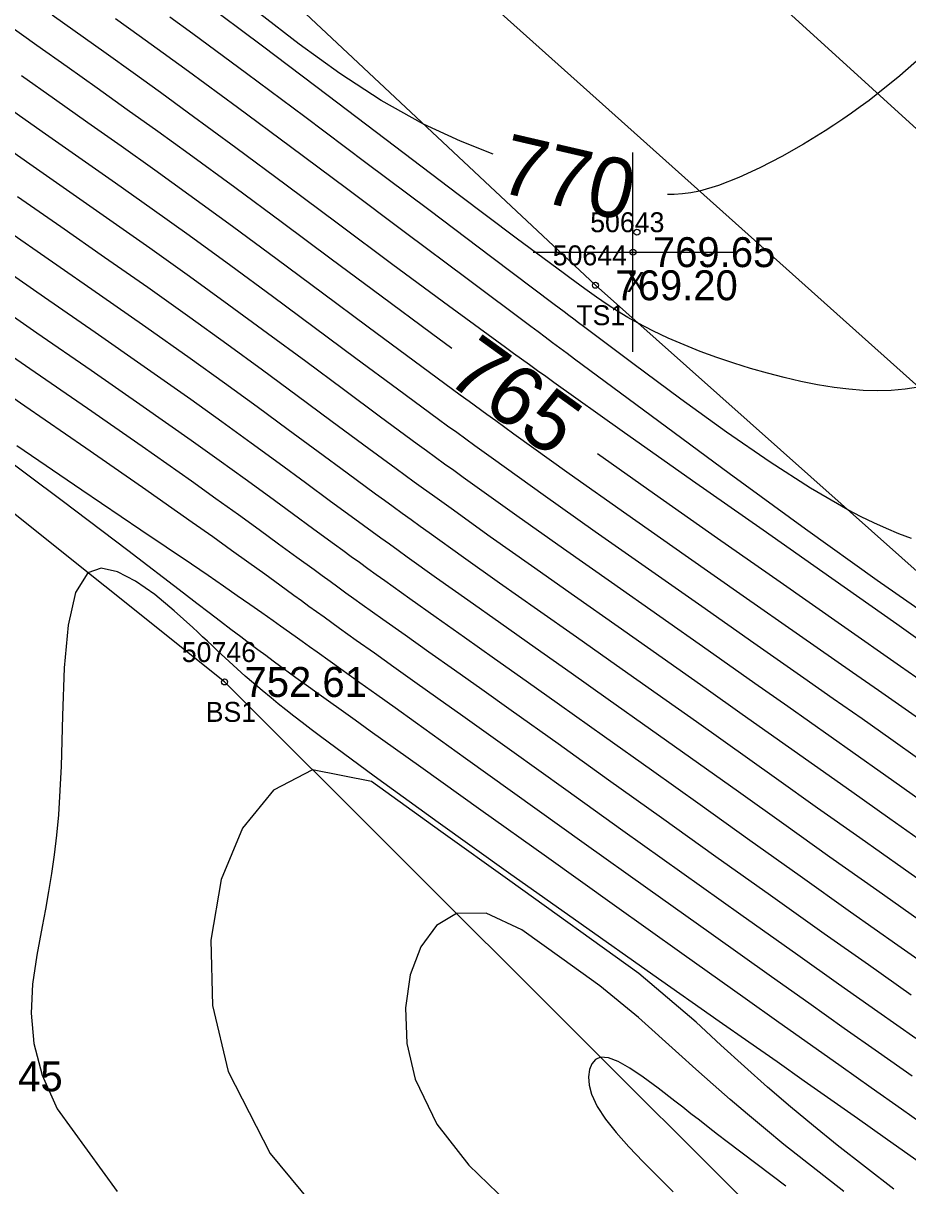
# Model space of a CAD drawing. Extents: x 1378535 to 1380697, y 997729 to 1000024.
# Drawn here: x 1378959.7 to 1379004, y 999524.5 to 999582.8 of the extents above; entities that cross this region are included whole.
import ezdxf

# ---------------------------------------------------------------- set-up
doc = ezdxf.new("R2010")
doc.units = 0
for name, color, linetype in [('RD_DTM_BkLn1', 7, 'Continuous'), ('RD_DTM_BkLn2', 7, 'Continuous'), ('RD_DTM_BkLn_txCode', 7, 'Continuous'), ('RD_DTM_Major1', 7, 'Continuous'), ('RD_DTM_Major1_Lbl', 7, 'Continuous'), ('RD_DTM_Minor1', 7, 'Continuous'), ('RD_EX_Misc', 7, 'Continuous'), ('RD_EX_Misc_txCode', 7, 'Continuous'), ('RD_EX_Road', 7, 'Continuous'), ('RD_EX_TX_Misc_ELEV', 7, 'Continuous'), ('RD_SMD_Locator', 7, 'Continuous')]:
    doc.layers.add(name, color=color, linetype=linetype)

msp = doc.modelspace()

# ---------------------------------------------------------------- linework, layer by layer
at = {"layer": 'RD_DTM_BkLn1'}
msp.add_lwpolyline([(1379201.7, 999398.205), (1379156.533, 999438.891), (1379112.084, 999479.847), (1379066.495, 999520.561), (1379020.821, 999562.613), (1378974.239, 999604.981), (1378928.957, 999646.778), (1378882.739, 999688.619), (1378834.578, 999733.071), (1378787.698, 999775.121), (1378743.642, 999816.274), (1378698.706, 999856.431), (1378652.056, 999898.787), (1378607.023, 999939.646), (1378604.538, 999941.267)], dxfattribs=at)
at = {"layer": 'RD_DTM_BkLn2'}
for points in [[(1379127.384, 999423.802), (1379127.762, 999431.865), (1379121.716, 999443.154), (1379111.339, 999454.954), (1379072.326, 999491.525), (1379033.04, 999529.892), (1378988.344, 999569.668), (1378946.318, 999609.062), (1378904.335, 999647.705), (1378862.625, 999686.445), (1378821.368, 999725.034), (1378792.711, 999749.687), (1378787.553, 999753.349), (1378778.567, 999746.276)], [(1379120.522, 999436.728), (1379105.901, 999448.958), (1379055.44, 999473.982), (1379013.575, 999506.052), (1378969.754, 999549.783), (1378921.742, 999588.169), (1378887.745, 999620.093), (1378838.962, 999666.497), (1378808.003, 999710.025), (1378787.76, 999741.475)]]:
    msp.add_lwpolyline(points, dxfattribs=at)
at = {"layer": 'RD_DTM_Major1'}
for points in [[(1378983.211, 999576.245), (1378981.575, 999576.885), (1378979.727, 999577.746), (1378977.605, 999578.933), (1378975.527, 999580.285), (1378973.493, 999581.756), (1378971.503, 999583.3), (1378969.56, 999584.873), (1378967.662, 999586.429), (1378967.01, 999586.961), (1378966.359, 999587.489), (1378965.703, 999588.017), (1378965.039, 999588.548), (1378964.362, 999589.085), (1378963.666, 999589.633), (1378961.121, 999591.602), (1378958.402, 999593.664)], [(1379006.834, 999583.206), (1379005.808, 999582.172), (1379004.72, 999581.151), (1379003.606, 999580.175), (1379002.502, 999579.275), (1379002.057, 999578.933), (1379001.617, 999578.607), (1379001.18, 999578.294), (1379000.742, 999577.992), (1379000.301, 999577.698), (1378999.855, 999577.409), (1378998.78, 999576.748), (1378997.685, 999576.123), (1378996.591, 999575.555), (1378995.524, 999575.064), (1378994.507, 999574.67), (1378993.566, 999574.394), (1378993.129, 999574.306), (1378992.709, 999574.249), (1378992.297, 999574.222), (1378991.952, 999574.221)], [(1378981.145, 999566.497), (1378980.123, 999567.248), (1378977.6, 999569.119), (1378975.105, 999570.977), (1378972.656, 999572.8), (1378970.275, 999574.562), (1378967.98, 999576.242), (1378966.411, 999577.375), (1378964.879, 999578.471), (1378963.369, 999579.544), (1378961.864, 999580.611), (1378960.35, 999581.688), (1378958.809, 999582.79)], [(1379006.444, 999538.541), (1379003.768, 999540.426), (1379001.594, 999541.964), (1378999.482, 999543.464), (1378997.421, 999544.929), (1378993.411, 999547.779), (1378991.44, 999549.175), (1378989.405, 999550.611), (1378987.398, 999552.024), (1378985.437, 999553.404), (1378983.54, 999554.742), (1378981.725, 999556.029), (1378980.011, 999557.253), (1378979.552, 999557.584), (1378979.1, 999557.91), (1378978.653, 999558.234), (1378978.209, 999558.556), (1378977.766, 999558.879), (1378977.322, 999559.204), (1378975.907, 999560.244), (1378974.451, 999561.318), (1378972.946, 999562.428), (1378971.381, 999563.577), (1378969.747, 999564.765), (1378968.035, 999565.996), (1378965.81, 999567.572), (1378963.494, 999569.192), (1378961.131, 999570.833), (1378958.766, 999572.472)], [(1379004.221, 999530.016), (1379002.532, 999531.207), (1379000.812, 999532.419), (1378999.033, 999533.677), (1378997.164, 999535.001), (1378994.143, 999537.151), (1378990.975, 999539.412), (1378987.786, 999541.694), (1378981.838, 999545.955), (1378979.328, 999547.752), (1378978.31, 999548.481), (1378977.385, 999549.142), (1378976.541, 999549.745), (1378975.054, 999550.806), (1378974.39, 999551.28), (1378974.014, 999551.548), (1378973.647, 999551.81), (1378973.286, 999552.067), (1378972.559, 999552.584), (1378972.185, 999552.849), (1378971.625, 999553.244), (1378971.029, 999553.662), (1378970.388, 999554.109), (1378969.693, 999554.59), (1378968.933, 999555.113), (1378968.1, 999555.681), (1378965.561, 999557.399), (1378962.597, 999559.401), (1378959.348, 999561.614)], [(1379029.977, 999532.064), (1379026.634, 999534.367), (1379022.753, 999537.076), (1379018.621, 999539.982), (1379014.526, 999542.873), (1379010.755, 999545.541), (1379009.463, 999546.454), (1379008.24, 999547.319), (1379007.065, 999548.149), (1379005.919, 999548.958), (1379004.781, 999549.758), (1379003.633, 999550.565), (1379000.682, 999552.631), (1378997.604, 999554.781), (1378994.456, 999556.983), (1378991.299, 999559.201), (1378988.439, 999561.224)], [(1378997.881, 999524.515), (1378994.953, 999526.727), (1378994.465, 999527.102), (1378993.999, 999527.463), (1378993.553, 999527.81), (1378993.126, 999528.143), (1378992.717, 999528.463), (1378992.324, 999528.768), (1378991.486, 999529.417), (1378990.733, 999529.978), (1378990.065, 999530.432), (1378989.487, 999530.762), (1378988.998, 999530.949), (1378988.602, 999530.973), (1378988.347, 999530.864), (1378988.159, 999530.65), (1378988.042, 999530.35), (1378988, 999529.983), (1378988.035, 999529.567), (1378988.153, 999529.12), (1378988.434, 999528.508), (1378988.848, 999527.868), (1378989.379, 999527.197), (1378990.014, 999526.488), (1378990.736, 999525.736), (1378991.531, 999524.935), (1378991.88, 999524.586), (1378992.241, 999524.225)]]:
    msp.add_lwpolyline(points, dxfattribs=at)
at = {"layer": 'RD_DTM_Minor1'}
for points in [[(1379004.544, 999564.569), (1379003.862, 999564.453), (1379003.17, 999564.389), (1379002.469, 999564.372), (1379001.757, 999564.396), (1379001.037, 999564.457), (1379000.306, 999564.549), (1378999.481, 999564.683), (1378998.647, 999564.848), (1378997.807, 999565.041), (1378996.964, 999565.259), (1378996.121, 999565.501), (1378995.28, 999565.763), (1378994.435, 999566.048), (1378993.601, 999566.352), (1378992.783, 999566.676), (1378991.988, 999567.018), (1378991.22, 999567.38), (1378990.486, 999567.761), (1378989.967, 999568.057), (1378989.454, 999568.37), (1378988.934, 999568.708), (1378988.391, 999569.078), (1378987.812, 999569.489), (1378987.052, 999570.041), (1378986.987, 999570.089), (1378986.92, 999570.137), (1378986.786, 999570.236), (1378984.365, 999572.037), (1378981.471, 999574.217), (1378978.276, 999576.638), (1378974.947, 999579.163), (1378971.654, 999581.656), (1378968.567, 999583.979)], [(1379006.426, 999550.551), (1379003.449, 999552.678), (1379000.189, 999554.977), (1378996.743, 999557.394), (1378993.209, 999559.873), (1378989.683, 999562.359), (1378986.263, 999564.795), (1378985.853, 999565.089), (1378985.446, 999565.382), (1378985.041, 999565.674), (1378984.236, 999566.256), (1378983.836, 999566.547), (1378980.987, 999568.632), (1378978.19, 999570.701), (1378975.468, 999572.728), (1378972.84, 999574.688), (1378970.327, 999576.554), (1378967.951, 999578.303), (1378966.539, 999579.329), (1378965.169, 999580.316), (1378963.822, 999581.281), (1378961.12, 999583.215)], [(1379004.179, 999556.968), (1379003.555, 999557.21), (1379002.931, 999557.47), (1379002.301, 999557.754), (1379001.656, 999558.067), (1379000.988, 999558.416), (1378999.131, 999559.494), (1378997.099, 999560.804), (1378994.92, 999562.308), (1378992.616, 999563.966), (1378990.216, 999565.743), (1378987.743, 999567.599), (1378987.501, 999567.781), (1378987.258, 999567.964), (1378987.015, 999568.147), (1378986.771, 999568.331), (1378986.527, 999568.515), (1378986.282, 999568.7), (1378983.159, 999571.054), (1378979.988, 999573.443), (1378976.836, 999575.813), (1378973.77, 999578.11), (1378970.856, 999580.279), (1378968.162, 999582.268), (1378967.014, 999583.108)], [(1379005.648, 999552.642), (1379002.457, 999554.874), (1378998.872, 999557.446), (1378995.047, 999560.235), (1378991.136, 999563.117), (1378987.295, 999565.969), (1378986.926, 999566.245), (1378986.558, 999566.519), (1378986.193, 999566.791), (1378985.828, 999567.063), (1378985.466, 999567.334), (1378985.104, 999567.604), (1378981.915, 999569.988), (1378978.829, 999572.299), (1378975.867, 999574.514), (1378973.051, 999576.614), (1378970.401, 999578.578), (1378967.939, 999580.385), (1378966.684, 999581.296), (1378965.471, 999582.171), (1378964.28, 999583.028)], [(1379005.036, 999547.595), (1379002.526, 999549.35), (1379001.234, 999550.253), (1378998.57, 999552.113), (1378995.75, 999554.082), (1378992.843, 999556.118), (1378989.913, 999558.179), (1378987.029, 999560.224), (1378984.257, 999562.21), (1378983.801, 999562.54), (1378983.349, 999562.867), (1378982.901, 999563.192), (1378982.01, 999563.841), (1378981.566, 999564.166), (1378979.26, 999565.863), (1378976.956, 999567.572), (1378974.664, 999569.277), (1378972.395, 999570.962), (1378970.159, 999572.612), (1378967.968, 999574.209), (1378966.257, 999575.438), (1378964.571, 999576.637), (1378962.9, 999577.817), (1378961.237, 999578.99), (1378959.569, 999580.168)], [(1379004.605, 999545.886), (1379003.144, 999546.915), (1379001.707, 999547.928), (1379000.266, 999548.943), (1378998.79, 999549.98), (1378996.286, 999551.736), (1378993.672, 999553.565), (1378991.004, 999555.436), (1378988.338, 999557.312), (1378985.729, 999559.16), (1378983.233, 999560.946), (1378982.766, 999561.283), (1378982.303, 999561.617), (1378981.845, 999561.949), (1378981.389, 999562.281), (1378980.935, 999562.612), (1378980.482, 999562.943), (1378978.415, 999564.465), (1378976.335, 999566.006), (1378974.247, 999567.557), (1378972.155, 999569.106), (1378970.064, 999570.644), (1378967.978, 999572.159), (1378966.126, 999573.484), (1378964.281, 999574.789), (1378962.443, 999576.081), (1378960.612, 999577.365), (1378958.787, 999578.648)], [(1379004.613, 999543.865), (1379002.898, 999545.077), (1379001.241, 999546.249), (1378997.991, 999548.548), (1378996.341, 999549.712), (1378993.988, 999551.365), (1378991.576, 999553.057), (1378989.146, 999554.762), (1378986.741, 999556.455), (1378984.405, 999558.11), (1378982.18, 999559.701), (1378981.709, 999560.04), (1378981.244, 999560.376), (1378980.784, 999560.709), (1378979.87, 999561.374), (1378979.415, 999561.708), (1378977.576, 999563.06), (1378975.713, 999564.44), (1378973.825, 999565.84), (1378971.91, 999567.255), (1378969.966, 999568.679), (1378967.994, 999570.106), (1378966.008, 999571.522), (1378964.004, 999572.933), (1378961.994, 999574.34), (1378959.99, 999575.739), (1378958.003, 999577.129)], [(1379005.089, 999541.512), (1379003.099, 999542.918), (1379001.187, 999544.272), (1378999.332, 999545.588), (1378995.706, 999548.16), (1378993.891, 999549.443), (1378991.694, 999550.99), (1378989.483, 999552.544), (1378987.288, 999554.086), (1378985.14, 999555.599), (1378983.069, 999557.067), (1378981.105, 999558.471), (1378980.637, 999558.807), (1378980.176, 999559.14), (1378979.72, 999559.471), (1378979.266, 999559.8), (1378978.815, 999560.13), (1378978.363, 999560.46), (1378976.741, 999561.653), (1378975.086, 999562.876), (1378973.392, 999564.129), (1378971.652, 999565.411), (1378969.862, 999566.718), (1378968.014, 999568.051), (1378965.902, 999569.551), (1378963.741, 999571.068), (1378961.556, 999572.591), (1378959.373, 999574.109)], [(1379004.976, 999537.558), (1379002.45, 999539.339), (1379000.098, 999541.005), (1378997.782, 999542.652), (1378995.507, 999544.272), (1378991.105, 999547.406), (1378988.99, 999548.907), (1378987.129, 999550.223), (1378985.33, 999551.492), (1378983.6, 999552.712), (1378981.947, 999553.88), (1378980.379, 999554.992), (1378978.903, 999556.047), (1378978.456, 999556.368), (1378978.018, 999556.684), (1378977.584, 999556.998), (1378976.723, 999557.624), (1378976.292, 999557.94), (1378975.07, 999558.836), (1378973.805, 999559.767), (1378972.483, 999560.739), (1378971.092, 999561.755), (1378969.621, 999562.82), (1378968.058, 999563.94), (1378965.731, 999565.583), (1378963.266, 999567.302), (1378960.726, 999569.062), (1378958.174, 999570.826)], [(1379005.841, 999534.932), (1379003.502, 999536.578), (1379001.133, 999538.252), (1378998.608, 999540.042), (1378996.084, 999541.839), (1378993.587, 999543.619), (1378991.147, 999545.36), (1378988.79, 999547.039), (1378986.546, 999548.635), (1378984.873, 999549.821), (1378983.286, 999550.944), (1378981.784, 999552.005), (1378980.367, 999553.008), (1378979.033, 999553.955), (1378977.782, 999554.849), (1378977.352, 999555.158), (1378976.93, 999555.462), (1378976.513, 999555.764), (1378976.099, 999556.064), (1378975.685, 999556.366), (1378975.268, 999556.67), (1378974.229, 999557.431), (1378973.144, 999558.226), (1378972.001, 999559.062), (1378970.784, 999559.947), (1378969.482, 999560.886), (1378968.08, 999561.886), (1378965.669, 999563.583), (1378963.064, 999565.396), (1378960.348, 999567.274), (1378957.603, 999569.166)], [(1379004.172, 999534.09), (1379002.022, 999535.604), (1378999.814, 999537.165), (1378997.121, 999539.077), (1378994.385, 999541.026), (1378991.661, 999542.97), (1378989.004, 999544.868), (1378986.471, 999546.676), (1378984.115, 999548.354), (1378982.644, 999549.4), (1378981.273, 999550.372), (1378979.995, 999551.277), (1378978.804, 999552.122), (1378977.692, 999552.913), (1378976.652, 999553.657), (1378976.241, 999553.952), (1378975.838, 999554.242), (1378975.44, 999554.53), (1378975.044, 999554.817), (1378974.647, 999555.105), (1378974.246, 999555.397), (1378973.379, 999556.031), (1378972.466, 999556.697), (1378971.495, 999557.404), (1378970.453, 999558.159), (1378969.325, 999558.97), (1378968.098, 999559.844), (1378965.624, 999561.584), (1378962.889, 999563.486), (1378959.998, 999565.484), (1378957.054, 999567.508)], [(1379004.402, 999531.91), (1379002.496, 999533.252), (1379000.533, 999534.636), (1378998.491, 999536.082), (1378995.633, 999538.113), (1378992.682, 999540.216), (1378989.725, 999542.328), (1378986.852, 999544.383), (1378984.148, 999546.316), (1378981.703, 999548.061), (1378980.449, 999548.955), (1378979.298, 999549.773), (1378978.239, 999550.526), (1378977.263, 999551.221), (1378976.358, 999551.866), (1378975.515, 999552.469), (1378975.123, 999552.75), (1378974.74, 999553.026), (1378974.363, 999553.299), (1378973.986, 999553.571), (1378973.608, 999553.845), (1378973.224, 999554.124), (1378972.519, 999554.637), (1378971.772, 999555.179), (1378970.973, 999555.758), (1378970.109, 999556.38), (1378969.168, 999557.053), (1378968.138, 999557.784), (1378965.64, 999559.538), (1378962.805, 999561.507), (1378959.75, 999563.613), (1378956.595, 999565.777)], [(1379005.241, 999527.269), (1379003.689, 999528.367), (1379002.172, 999529.438), (1379000.661, 999530.505), (1378999.123, 999531.592), (1378997.528, 999532.72), (1378995.844, 999533.914), (1378992.668, 999536.172), (1378989.294, 999538.579), (1378985.883, 999541.015), (1378982.597, 999543.364), (1378979.6, 999545.506), (1378977.055, 999547.325), (1378976.295, 999547.867), (1378975.602, 999548.362), (1378974.968, 999548.815), (1378974.383, 999549.234), (1378973.839, 999549.625), (1378973.327, 999549.994), (1378972.943, 999550.273), (1378972.567, 999550.548), (1378972.193, 999550.824), (1378971.815, 999551.104), (1378971.425, 999551.395), (1378971.019, 999551.7), (1378970.564, 999552.044), (1378970.076, 999552.414), (1378969.552, 999552.814), (1378968.984, 999553.247), (1378968.368, 999553.718), (1378967.698, 999554.231), (1378964.904, 999556.368), (1378961.617, 999558.858), (1378958.088, 999561.484)], [(1379005.543, 999525.023), (1379002.865, 999526.92), (1379001.485, 999527.894), (1379000.141, 999528.841), (1378998.804, 999529.781), (1378997.446, 999530.734), (1378996.037, 999531.723), (1378994.549, 999532.767), (1378991.218, 999535.107), (1378987.629, 999537.635), (1378983.978, 999540.222), (1378980.455, 999542.739), (1378977.254, 999545.057), (1378974.569, 999547.046), (1378974.093, 999547.407), (1378973.644, 999547.75), (1378973.221, 999548.077), (1378972.822, 999548.391), (1378972.444, 999548.692), (1378972.084, 999548.984), (1378971.635, 999549.357), (1378971.207, 999549.721), (1378970.794, 999550.081), (1378970.39, 999550.441), (1378969.988, 999550.807), (1378969.581, 999551.183), (1378969.356, 999551.394), (1378969.127, 999551.608), (1378968.894, 999551.827), (1378968.656, 999552.049), (1378968.413, 999552.276), (1378968.165, 999552.506), (1378967.226, 999553.354), (1378966.253, 999554.162), (1378965.29, 999554.844), (1378964.382, 999555.312), (1378963.571, 999555.48), (1378962.903, 999555.261), (1378962.278, 999554.275), (1378961.909, 999552.626), (1378961.718, 999550.5), (1378961.626, 999548.084), (1378961.557, 999545.564), (1378961.431, 999543.126), (1378961.336, 999542.099), (1378961.219, 999541.12), (1378961.083, 999540.18), (1378960.934, 999539.273), (1378960.774, 999538.391), (1378960.609, 999537.526), (1378960.339, 999536.083), (1378960.135, 999534.643), (1378960.067, 999533.179), (1378960.202, 999531.665), (1378960.61, 999530.076), (1378961.36, 999528.385), (1378964.371, 999524.247)], [(1379003.298, 999524.365), (1379000.452, 999526.57), (1378999.267, 999527.53), (1378998.114, 999528.493), (1378996.97, 999529.477), (1378995.816, 999530.5), (1378994.629, 999531.581), (1378993.389, 999532.736), (1378990.525, 999535.175), (1378984.051, 999539.814), (1378980.599, 999542.292), (1378977.114, 999544.789), (1378974.159, 999545.387), (1378972.203, 999544.359), (1378970.656, 999542.451), (1378969.586, 999539.875), (1378969.064, 999536.844), (1378969.158, 999533.568), (1378969.938, 999530.26), (1378972.043, 999526.149), (1378975.11, 999522.437)], [(1379000.789, 999524.243), (1378997.788, 999526.604), (1378996.864, 999527.363), (1378995.97, 999528.113), (1378995.098, 999528.86), (1378994.238, 999529.61), (1378993.381, 999530.37), (1378992.519, 999531.144), (1378990.5, 999532.969), (1378988.564, 999534.552), (1378986.653, 999535.923), (1378984.656, 999537.354), (1378982.869, 999538.191), (1378981.381, 999538.18), (1378980.371, 999537.578), (1378979.587, 999536.514), (1378979.06, 999535.1), (1378978.819, 999533.446), (1378978.892, 999531.665), (1378979.311, 999529.865), (1378980.401, 999527.619), (1378981.992, 999525.554), (1378983.939, 999523.69)]]:
    msp.add_lwpolyline(points, dxfattribs=at)
at = {"layer": 'RD_EX_Misc'}
for p, q in [((1378990.224, 999566.329), (1378990.224, 999576.329)), ((1378985.224, 999571.329), (1378995.224, 999571.329))]:
    msp.add_line(p, q, dxfattribs=at)
at = {"layer": 'RD_EX_Road'}
msp.add_lwpolyline([(1379194.921, 999391.17), (1379151.382, 999431.093), (1379105.356, 999472.756), (1379062.213, 999513.117), (1379014.238, 999555.894), (1378967.91, 999597.354), (1378922.421, 999639.979), (1378876.774, 999681.523), (1378827.896, 999726.217), (1378781.196, 999768.463), (1378736.445, 999808.724), (1378691.95, 999849.175), (1378644.395, 999891.391), (1378600.504, 999932.423), (1378598.568, 999933.73)], dxfattribs=at)
at = {"layer": 'RD_SMD_Locator'}
for centre in [(1378990.424, 999572.33), (1378990.224, 999571.329), (1378988.344, 999569.668), (1378969.754, 999549.783)]:
    msp.add_circle(centre, 0.15, dxfattribs=at)

# ---------------------------------------------------------------- texts
at = {"layer": 'RD_DTM_BkLn_txCode'}
for s, p in [('50644', (1378986.202, 999570.668)), ('TS1', (1378987.383, 999567.668)), ('50746', (1378967.612, 999550.783)), ('BS1', (1378968.809, 999547.783))]:
    msp.add_text(s, height=1, dxfattribs=at).set_placement(p)
at = {"layer": 'RD_DTM_Major1_Lbl'}
for s, rotation, p in [('770', 346.96465, (1378983.385, 999574.377)), ('765', 324.13818, (1378980.761, 999564.897))]:
    msp.add_text(s, height=3, rotation=rotation, dxfattribs=at).set_placement(p)
at = {"layer": 'RD_EX_Misc_txCode'}
for s, p in [('50643', (1378988.082, 999572.329)), ('X', (1378989.909, 999569.329))]:
    msp.add_text(s, height=1, dxfattribs=at).set_placement(p)
at = {"layer": 'RD_EX_TX_Misc_ELEV'}
for s, p in [('769.65', (1378991.224, 999570.579)), ('769.20', (1378989.344, 999568.918)), ('752.61', (1378970.754, 999549.033)), ('753.45', (1378955.504, 999529.263))]:
    msp.add_text(s, height=1.5, dxfattribs=at).set_placement(p)

doc.saveas('drawing.dxf')
